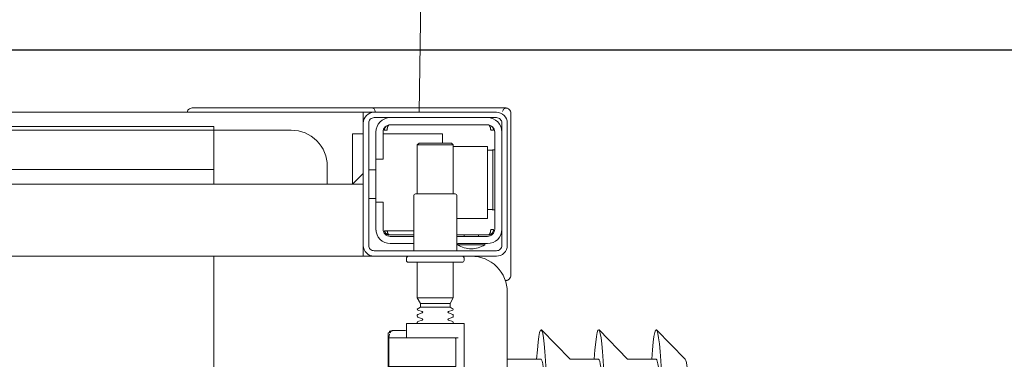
# Model space of a CAD drawing. Header units: millimetres. Extents: x 23192 to 177760, y -399809 to -79279.
# Tile 630 of 656: x 74605 to 74632, y -197710 to -197700. Entities that reach past the tile are written whole.
import ezdxf

# ---------------------------------------------------------------- set-up
doc = ezdxf.new("R2010")
doc.units = ezdxf.units.MM
doc.layers.get('0').update_dxf_attribs({"lineweight": 0})
doc.layers.add('!! 1_zabudowa GK', color=33, linetype='Continuous')
doc.layers.add('!! 2_wypos-sanitarne', color=240, linetype='Continuous', lineweight=9)
doc.layers.add('!!_@ wypos sanit nd', color=7, linetype='Continuous', lineweight=0, plot=False)
doc.styles.add('SIMPLEX', font='simplex.shx', dxfattribs={"width": 0.77})
doc.dimstyles.new('OL PB 200', dxfattribs={"dimscale": 4, "dimtxt": 5, "dimasz": 0.2, "dimexe": 10, "dimexo": 10, "dimgap": 1, "dimtad": 1, "dimdec": 1, "dimrnd": 0.5, "dimzin": 9, "dimdsep": 46, "dimtxsty": 'SIMPLEX', "dimblk": 'thick_MSz', "dimcen": 0.1, "dimdle": 8, "dimse1": 1, "dimse2": 1, "dimclrd": 256, "dimclre": 256, "dimclrt": 3, "dimadec": 1, "dimazin": 2, "dimtfac": 1, "dimtdec": 1, "dimtix": 1, "dimtofl": 0, "dimtmove": 2, "dimatfit": 3, "dimldrblk": 'thick_MSz', "dimfxl": 10, "dimfxlon": 1, "dimtolj": 1, "dimlwd": -1, "dimlwe": -1, "dimarcsym": 0})

# ---------------------------------------------------------------- blocks, each defined once
blk = doc.blocks.new('A$C324a30b8')
for points in [[(-0.17832, -0.47832), (-0.17797, -0.23916), (-0.17727, -0.11958), (-0.17552, 0)], [(-0.17552, 0), (0.17552, 0)]]:
    blk.add_lwpolyline(points)
blk = doc.blocks.new('A$C4ebe9e89')
for points in [[(-0.15993, 0.04968), (-0.17248, 0.04968, 0.405519), (-0.172, 0.05018), (-0.172, 0.05088, 0.414214), (-0.1725, 0.05138), (-0.1875, 0.05138, 0.414214), (-0.188, 0.05088), (-0.188, 0.05018, 0.405519), (-0.18751, 0.04968), (-0.19, 0.04968, -0.414214), (-0.2, 0.05968), (-0.2, 0.13968, -0.266001), (-0.19506, 0.1483)], [(-0.188, 0.14483), (-0.188, 0.06856, 0.414214), (-0.1878, 0.06836), (-0.17545, 0.06836), (-0.1722, 0.06836, 0.414214), (-0.172, 0.06856), (-0.172, 0.07236)], [(-0.1857, 0.08016), (-0.1857, 0.07256), (-0.1857, 0.08016), (-0.18567, 0.08026), (-0.18559, 0.08034), (-0.17695, 0.08036), (-0.16725, 0.08036, -0.414214), (-0.16705, 0.08016), (-0.16705, 0.07256, -0.414214), (-0.16725, 0.07236), (-0.18543, 0.07236), (-0.18553, 0.0724), (-0.18559, 0.07256)], [(-0.185, 0.06836), (-0.185, 0.06812, -0.050055), (-0.18485, 0.06786), (-0.18364, 0.06745, -0.719897), (-0.18364, 0.06707), (-0.18485, 0.06666, -0.050055), (-0.185, 0.0664), (-0.185, 0.06612, -0.050055), (-0.18485, 0.06586), (-0.18364, 0.06545, -0.719897), (-0.18364, 0.06507), (-0.18485, 0.06466, -0.050055), (-0.185, 0.0644), (-0.1841, 0.06388), (-0.1841, 0.06282), (-0.185, 0.06126), (-0.185, 0.05138)], [(-0.175, 0.06836), (-0.175, 0.06812, 0.050055), (-0.17514, 0.06786), (-0.17636, 0.06745, 0.719897), (-0.17636, 0.06707), (-0.17514, 0.06666, 0.050055), (-0.175, 0.0664), (-0.175, 0.06612, 0.050055), (-0.17514, 0.06586), (-0.17636, 0.06545, 0.719897), (-0.17636, 0.06507), (-0.17514, 0.06466, 0.050055), (-0.175, 0.0644), (-0.1759, 0.06388), (-0.1759, 0.06282), (-0.175, 0.06126), (-0.175, 0.05138)], [(-0.20011, 0.05634, 0.091301), (-0.20055, 0.05604, 0.198909), (-0.20099, 0.05497)], [(-0.19944, 0.0564, 0.170835), (-0.20011, 0.05634)], [(-0.1985, 0.04218, -0.414214), (-0.1945, 0.04618), (-0.18625, 0.04618), (-0.18625, 0.04656), (-0.19375, 0.04656), (-0.19375, 0.04618)], [(-0.18625, 0.04656, 0.119096), (-0.19, 0.04764, 0.119096), (-0.19375, 0.04656)], [(-0.186, 0.04818), (-0.186, 0.03288, 0.414214), (-0.1855, 0.03238), (-0.1745, 0.03238, 0.414214), (-0.174, 0.03288), (-0.174, 0.04818)], [(-0.186, 0.04418), (-0.1945, 0.04418, 0.414214), (-0.1965, 0.04218), (-0.1965, 0.01518, 0.414214), (-0.1945, 0.01318), (-0.1675, 0.01318, 0.414214), (-0.1655, 0.01518), (-0.1655, 0.02268), (-0.1635, 0.02268), (-0.1635, 0.04218)], [(-0.174, 0.04618), (-0.1675, 0.04618, -0.414214), (-0.1635, 0.04218), (-0.16353, 0.04268)], [(-0.1635, 0.03468), (-0.1655, 0.03468), (-0.1655, 0.04218, 0.414214), (-0.1675, 0.04418), (-0.174, 0.04418)], [(-0.1945, 0.02025), (-0.19515, 0.02024), (-0.19542, 0.02024), (-0.1956, 0.02024), (-0.19567, 0.02024, 0.116465), (-0.19589, 0.02018), (-0.19601, 0.02013), (-0.19601, 0.03683), (-0.19589, 0.03678, 0.116465), (-0.19567, 0.03672), (-0.19542, 0.03672), (-0.19515, 0.03672), (-0.1945, 0.03671)], [(-0.15, 0.02968), (-0.15, 0.02468, 0.414214), (-0.14, 0.01468), (-0.11847, 0.01468), (-0.11847, 0.02968)], [(-0.1675, 0.01118, 0.414214), (-0.1635, 0.01518), (-0.1635, 0.02268)], [(-0.1985, 0.01518, 0.414214), (-0.1945, 0.01118)], [(-0.20099, 0.00998, 0.198909), (-0.20055, 0.00892, 0.091301), (-0.20011, 0.00862)], [(-0.16237, 0.00849), (-0.16249, 0.00849), (-0.16269, 0.00849), (-0.16294, 0.00849), (-0.16323, 0.00849), (-0.16357, 0.00849), (-0.16393, 0.00849), (-0.16428, 0.00849), (-0.19771, 0.00849), (-0.19841, 0.00849), (-0.19903, 0.00849), (-0.19948, 0.00849), (-0.19961, 0.00849), (-0.19973, 0.00851), (-0.19984, 0.00853), (-0.20003, 0.00859, 0.517033), (-0.1987, 0.00952)], [(-0.1633, 0.00948, 0.412536), (-0.1623, 0.00848), (-0.1125, 0.00848), (-0.11221, 0.00851), (-0.11193, 0.0086), (-0.11168, 0.00873), (-0.11145, 0.00892), (-0.11126, 0.00914), (-0.11112, 0.0094), (-0.11104, 0.00968)]]:
    blk.add_lwpolyline(points, format="xyb")
for points in [[(-0.11847, 0.04968), (-0.11847, 0.13968), (0.11153, 0.13968), (0.11153, 0.04968)], [(-0.16687, 0.08148), (-0.16687, 0.07124), (-0.16691, 0.07111), (-0.16701, 0.07103), (-0.16725, 0.07098), (-0.16725, 0.07071), (-0.16728, 0.07061), (-0.16735, 0.07054), (-0.16746, 0.0705), (-0.16762, 0.07049), (-0.16775, 0.07048), (-0.16789, 0.07046), (-0.16797, 0.07039), (-0.16807, 0.07036), (-0.1682, 0.07036), (-0.17167, 0.07036), (-0.172, 0.07041)], [(-0.24944, 0.07835), (-0.24147, 0.07016)], [(-0.24136, 0.07831), (-0.23341, 0.07831), (-0.22548, 0.07016)], [(-0.22538, 0.07831), (-0.21743, 0.07831), (-0.2095, 0.07016)], [(-0.2, 0.07831), (-0.20939, 0.07831)], [(-0.18633, 0.07236), (-0.1855, 0.07236), (-0.18567, 0.07246), (-0.1857, 0.07256)], [(-0.16713, 0.07216), (-0.16714, 0.0719), (-0.16723, 0.07137)], [(-0.16738, 0.07096), (-0.16772, 0.07051), (-0.16829, 0.07036)], [(-0.1841, 0.06388), (-0.1759, 0.06388)], [(-0.175, 0.06126), (-0.185, 0.06126)], [(-0.1759, 0.06282), (-0.1841, 0.06282)], [(-0.20099, 0.05497), (-0.20099, 0.00998)], [(-0.20001, 0.05638), (-0.19987, 0.05642), (-0.19976, 0.05645), (-0.19962, 0.05647), (-0.19948, 0.05647)], [(-0.16, 0.04668), (-0.16, 0.04968), (0.16, 0.04968), (0.16, 0.04668)], [(-0.19478, 0.04378), (-0.186, 0.04378)], [(-0.192, 0.04418), (-0.192, 0.04378)], [(-0.188, 0.04418), (-0.188, 0.04378)], [(-0.16664, 0.04268), (-0.16666, 0.04284), (-0.16669, 0.04295), (-0.16672, 0.04306), (-0.16675, 0.04316), (-0.16679, 0.04326), (-0.16683, 0.04337), (-0.16689, 0.04346), (-0.16694, 0.04355), (-0.16701, 0.04363), (-0.1671, 0.0437), (-0.16718, 0.04375), (-0.16728, 0.04378), (-0.16718, 0.04377), (-0.16708, 0.04376), (-0.16696, 0.04373), (-0.16686, 0.0437), (-0.16677, 0.04367), (-0.16666, 0.04362), (-0.16657, 0.04357), (-0.16646, 0.0435), (-0.16636, 0.04342), (-0.16627, 0.04334), (-0.16618, 0.04324), (-0.1661, 0.04314), (-0.16603, 0.04303), (-0.16597, 0.04292), (-0.16592, 0.0428), (-0.16588, 0.04268), (-0.174, 0.04268)], [(-0.174, 0.04378), (-0.16722, 0.04378)], [(-0.16, 0.03368), (-0.16, 0.04568)], [(-0.185, 0.01918), (-0.1945, 0.01918), (-0.1945, 0.03918), (-0.186, 0.03918)], [(-0.19591, 0.03679), (-0.19602, 0.03679), (-0.19616, 0.03679), (-0.19632, 0.03679), (-0.1965, 0.03679)], [(-0.1615, 0.03368), (-0.1635, 0.03368)], [(-0.185, 0.03238), (-0.185, 0.01876), (-0.1845, 0.01826), (-0.1755, 0.01826), (-0.175, 0.01876), (-0.175, 0.03238)], [(0.16, 0.02668), (0.157, 0.02968), (0.16, 0.02968), (-0.16, 0.02968), (-0.157, 0.02968), (-0.16, 0.02668)], [(-0.157, 0.02968), (-0.157, 0.01568), (-0.16, 0.01568)], [(0.10602, 0.02968), (0.10602, 0.0256), (-0.11847, 0.0256)], [(-0.1615, 0.02568), (-0.1635, 0.02568)], [(-0.1965, 0.02017), (-0.19632, 0.02017), (-0.19616, 0.02017), (-0.19602, 0.02017), (-0.19591, 0.02017)], [(-0.175, 0.01876), (-0.185, 0.01876)], [(-0.182, 0.01826), (-0.182, 0.01568), (-0.1655, 0.01568)], [(-0.16636, 0.01353), (-0.16625, 0.01364), (-0.16618, 0.01371), (-0.16612, 0.01379), (-0.16606, 0.01388), (-0.166, 0.01398), (-0.16596, 0.01407), (-0.16592, 0.01417), (-0.16589, 0.01428), (-0.16586, 0.01438), (-0.16584, 0.01449), (-0.16583, 0.01459), (-0.16583, 0.01469), (-0.16593, 0.01468), (-0.16606, 0.01468), (-0.1663, 0.01468), (-0.1664, 0.01468), (-0.16651, 0.01468), (-0.16661, 0.01468), (-0.16661, 0.01458), (-0.16662, 0.01448), (-0.16663, 0.01438), (-0.16664, 0.01428), (-0.16665, 0.01418), (-0.16667, 0.01407), (-0.1667, 0.01397), (-0.16673, 0.01387), (-0.16676, 0.01377), (-0.1668, 0.01366), (-0.16685, 0.01356), (-0.1669, 0.01347), (-0.16697, 0.01338), (-0.16704, 0.01331), (-0.16712, 0.01325), (-0.16725, 0.01318), (-0.19475, 0.01318), (-0.19493, 0.01328), (-0.19501, 0.01336), (-0.19507, 0.01344), (-0.19513, 0.01353), (-0.19518, 0.01363), (-0.19522, 0.01372), (-0.19526, 0.01383), (-0.19529, 0.01393), (-0.19532, 0.01405), (-0.19534, 0.01415), (-0.19536, 0.01425), (-0.19537, 0.01435), (-0.19538, 0.01446), (-0.19538, 0.01458), (-0.19539, 0.01468), (-0.19617, 0.01467), (-0.19616, 0.01456), (-0.19615, 0.01446), (-0.19613, 0.01435), (-0.1961, 0.01425), (-0.19607, 0.01415), (-0.19603, 0.01405), (-0.19598, 0.01395), (-0.19592, 0.01386), (-0.19586, 0.01377), (-0.19579, 0.01369), (-0.19571, 0.01361), (-0.19563, 0.01353)], [(-0.03305, 0.00968), (-0.16, 0.00968), (-0.16, 0.01268)]]:
    blk.add_lwpolyline(points)
for points in [[(-0.2, 0.01268), (-0.2, 0.04668, -0.414214), (-0.197, 0.04968), (-0.163, 0.04968, -0.414214), (-0.16, 0.04668), (-0.16, 0.01268, -0.414214), (-0.163, 0.00968), (-0.197, 0.00968, -0.414214)], [(-0.1615, 0.04668), (-0.1615, 0.01268, -0.414214), (-0.163, 0.01118), (-0.197, 0.01118, -0.414214), (-0.1985, 0.01268), (-0.1985, 0.04668, -0.414214), (-0.197, 0.04818), (-0.163, 0.04818, -0.414214)]]:
    blk.add_lwpolyline(points, format="xyb", close=True)
for points in [[(-0.19467, 0.04378), (-0.19466, 0.04378), (-0.19466, 0.04378), (-0.19466, 0.04378), (-0.19466, 0.04378), (-0.19466, 0.04378), (-0.19466, 0.04378), (-0.19466, 0.04378), (-0.19466, 0.04378), (-0.19466, 0.04378), (-0.19466, 0.04378), (-0.19466, 0.04378), (-0.19466, 0.04378), (-0.19466, 0.04378), (-0.19466, 0.04378), (-0.19466, 0.04378), (-0.19466, 0.04378), (-0.19467, 0.04378), (-0.19467, 0.04378), (-0.19467, 0.04378), (-0.19467, 0.04378), (-0.19468, 0.04378), (-0.19468, 0.04378), (-0.19469, 0.04378), (-0.1947, 0.04378), (-0.1947, 0.04378), (-0.19471, 0.04378), (-0.19471, 0.04378), (-0.19471, 0.04378), (-0.19471, 0.04378), (-0.19472, 0.04378), (-0.19472, 0.04378), (-0.19472, 0.04377), (-0.19472, 0.04377), (-0.19473, 0.04377), (-0.19473, 0.04377), (-0.19473, 0.04377), (-0.19473, 0.04377), (-0.19473, 0.04377), (-0.19473, 0.04377), (-0.19474, 0.04377), (-0.19474, 0.04377), (-0.19474, 0.04377), (-0.19474, 0.04377), (-0.19474, 0.04377), (-0.19475, 0.04377), (-0.19475, 0.04377), (-0.19475, 0.04377), (-0.19475, 0.04377), (-0.19476, 0.04377), (-0.19476, 0.04377), (-0.19476, 0.04377), (-0.19477, 0.04376), (-0.19477, 0.04376), (-0.19477, 0.04376), (-0.19478, 0.04376), (-0.19479, 0.04376), (-0.19479, 0.04376), (-0.1948, 0.04375), (-0.19481, 0.04375), (-0.19481, 0.04375), (-0.19482, 0.04374), (-0.19483, 0.04374), (-0.19483, 0.04374), (-0.19484, 0.04373), (-0.19485, 0.04373), (-0.19485, 0.04373), (-0.19486, 0.04372), (-0.19487, 0.04372), (-0.19488, 0.04371), (-0.19488, 0.04371), (-0.19489, 0.0437), (-0.1949, 0.0437), (-0.1949, 0.04369), (-0.19491, 0.04369), (-0.19492, 0.04368), (-0.19493, 0.04368), (-0.19493, 0.04367), (-0.19494, 0.04367), (-0.19495, 0.04366), (-0.19495, 0.04366), (-0.19496, 0.04365), (-0.19497, 0.04364), (-0.19497, 0.04364), (-0.19498, 0.04363), (-0.19499, 0.04362), (-0.19499, 0.04362), (-0.195, 0.04361), (-0.19501, 0.0436), (-0.19501, 0.04359), (-0.19502, 0.04359), (-0.19503, 0.04358), (-0.19503, 0.04357), (-0.19504, 0.04356), (-0.19504, 0.04356), (-0.19505, 0.04355), (-0.19506, 0.04354), (-0.19506, 0.04353), (-0.19507, 0.04352), (-0.19508, 0.04351), (-0.19508, 0.0435), (-0.19509, 0.04349), (-0.19509, 0.04349), (-0.1951, 0.04348), (-0.19511, 0.04347), (-0.19511, 0.04346), (-0.19512, 0.04345), (-0.19512, 0.04344), (-0.19513, 0.04343), (-0.19513, 0.04342), (-0.19514, 0.04341), (-0.19515, 0.0434), (-0.19515, 0.04339), (-0.19516, 0.04338), (-0.19516, 0.04337), (-0.19517, 0.04336), (-0.19517, 0.04334), (-0.19518, 0.04333), (-0.19518, 0.04332), (-0.19519, 0.04331), (-0.19519, 0.0433), (-0.1952, 0.04329), (-0.1952, 0.04328), (-0.19521, 0.04327), (-0.19521, 0.04325), (-0.19522, 0.04324), (-0.19522, 0.04323), (-0.19523, 0.04322), (-0.19523, 0.04321), (-0.19524, 0.04319), (-0.19524, 0.04318), (-0.19525, 0.04317), (-0.19525, 0.04316), (-0.19526, 0.04313), (-0.19527, 0.04311), (-0.19527, 0.04308), (-0.19528, 0.04306), (-0.19529, 0.04303), (-0.1953, 0.043), (-0.1953, 0.04298), (-0.19531, 0.04295), (-0.19532, 0.04292), (-0.19532, 0.0429), (-0.19533, 0.04287), (-0.19533, 0.04285), (-0.19534, 0.04282), (-0.19534, 0.04279), (-0.19535, 0.04277), (-0.19535, 0.04274), (-0.19536, 0.04271), (-0.19536, 0.04269), (-0.19536, 0.04266), (-0.19537, 0.04263), (-0.19537, 0.04261), (-0.19537, 0.04258), (-0.19537, 0.04257), (-0.19537, 0.04256), (-0.19537, 0.04255), (-0.19537, 0.04255), (-0.19537, 0.04254), (-0.19538, 0.04253), (-0.19538, 0.04253), (-0.19538, 0.04252), (-0.19538, 0.04252), (-0.19538, 0.04251), (-0.19538, 0.04251), (-0.19538, 0.0425), (-0.19538, 0.04249), (-0.19538, 0.04249), (-0.19538, 0.04248), (-0.19538, 0.04248), (-0.19538, 0.04248), (-0.19538, 0.04247), (-0.19538, 0.04247), (-0.19538, 0.04246), (-0.19538, 0.04246), (-0.19538, 0.04246), (-0.19538, 0.04245), (-0.19538, 0.04245), (-0.19538, 0.04245), (-0.19538, 0.04244), (-0.19538, 0.04244), (-0.19538, 0.04244), (-0.19538, 0.04244), (-0.19538, 0.04243), (-0.19538, 0.04243), (-0.19538, 0.04243), (-0.19538, 0.04242), (-0.19538, 0.04242), (-0.19538, 0.04241), (-0.19538, 0.04241), (-0.19538, 0.0424), (-0.19538, 0.0424), (-0.19538, 0.04239), (-0.19538, 0.04239), (-0.19538, 0.04239), (-0.19538, 0.04238), (-0.19538, 0.04238), (-0.19538, 0.04237), (-0.19538, 0.04237), (-0.19538, 0.04236), (-0.19538, 0.04236), (-0.19538, 0.04235), (-0.19538, 0.04235), (-0.19538, 0.04234), (-0.19538, 0.04234), (-0.19538, 0.04234), (-0.19538, 0.04233), (-0.19538, 0.04232), (-0.19538, 0.04232), (-0.19538, 0.04231), (-0.19538, 0.04231), (-0.19538, 0.04231), (-0.19538, 0.0423), (-0.19538, 0.0423), (-0.19538, 0.04229), (-0.19538, 0.04229), (-0.19538, 0.04229), (-0.19538, 0.04229), (-0.19538, 0.04228), (-0.19538, 0.04228), (-0.19538, 0.04228), (-0.19538, 0.04228), (-0.19539, 0.04228), (-0.19539, 0.04228), (-0.19539, 0.04228), (-0.19539, 0.04227), (-0.19539, 0.04227), (-0.1954, 0.04227), (-0.1954, 0.04227), (-0.1954, 0.04227), (-0.1954, 0.04227), (-0.19541, 0.04227), (-0.19541, 0.04227), (-0.19542, 0.04227), (-0.19542, 0.04227), (-0.19543, 0.04228), (-0.19544, 0.04228), (-0.19545, 0.04228), (-0.19545, 0.04228), (-0.19546, 0.04228), (-0.19546, 0.04228), (-0.19546, 0.04228), (-0.19547, 0.04228), (-0.19548, 0.04228), (-0.19549, 0.04228), (-0.19549, 0.04228), (-0.1955, 0.04228), (-0.19551, 0.04228), (-0.19552, 0.04228), (-0.19553, 0.04228), (-0.19554, 0.04228), (-0.19555, 0.04228), (-0.19556, 0.04228), (-0.19557, 0.04228), (-0.19558, 0.04228), (-0.19559, 0.04228), (-0.19561, 0.04228), (-0.19563, 0.04228), (-0.19565, 0.04228), (-0.19568, 0.04228), (-0.1957, 0.04228), (-0.19574, 0.04228), (-0.19576, 0.04228), (-0.19578, 0.04228), (-0.19595, 0.04228), (-0.19596, 0.04228), (-0.19598, 0.04228), (-0.19599, 0.04228), (-0.196, 0.04228), (-0.19602, 0.04228), (-0.19603, 0.04228), (-0.19604, 0.04228), (-0.19605, 0.04228), (-0.19606, 0.04228), (-0.19607, 0.04228), (-0.19608, 0.04228), (-0.19609, 0.04228), (-0.1961, 0.04228), (-0.19611, 0.04228), (-0.19612, 0.04228), (-0.19613, 0.04229), (-0.19613, 0.04229), (-0.19614, 0.04229), (-0.19614, 0.04229), (-0.19615, 0.04229), (-0.19615, 0.04229), (-0.19615, 0.04229), (-0.19615, 0.04229), (-0.19616, 0.04229), (-0.19616, 0.04229), (-0.19616, 0.04228), (-0.19616, 0.04228), (-0.19616, 0.04228), (-0.19616, 0.04228), (-0.19616, 0.04228), (-0.19616, 0.04228), (-0.19616, 0.04227), (-0.19616, 0.04227), (-0.19616, 0.04227), (-0.19617, 0.04227), (-0.19617, 0.04227), (-0.19617, 0.04227), (-0.19617, 0.04227), (-0.19617, 0.04227), (-0.19617, 0.04227), (-0.19617, 0.04227), (-0.19617, 0.04228), (-0.19617, 0.04228), (-0.19617, 0.04228), (-0.19617, 0.04229), (-0.19617, 0.04229), (-0.19617, 0.04229), (-0.19617, 0.0423), (-0.19617, 0.04231), (-0.19617, 0.04232), (-0.19617, 0.04233), (-0.19617, 0.04234), (-0.19616, 0.04234), (-0.19616, 0.04234), (-0.19616, 0.04235), (-0.19616, 0.04235), (-0.19616, 0.04236), (-0.19616, 0.04236), (-0.19616, 0.04237), (-0.19616, 0.04238), (-0.19616, 0.04239), (-0.19616, 0.04239), (-0.19616, 0.0424), (-0.19616, 0.0424), (-0.19616, 0.04241), (-0.19616, 0.04241), (-0.19616, 0.04241), (-0.19616, 0.04242), (-0.19616, 0.04242), (-0.19616, 0.04243), (-0.19616, 0.04243), (-0.19616, 0.04244), (-0.19616, 0.04244), (-0.19616, 0.04245), (-0.19616, 0.04245), (-0.19616, 0.04246), (-0.19616, 0.04246), (-0.19615, 0.04246), (-0.19615, 0.04246), (-0.19615, 0.04247), (-0.19615, 0.04247), (-0.19615, 0.04248), (-0.19615, 0.04248), (-0.19615, 0.04248), (-0.19615, 0.04249), (-0.19615, 0.04249), (-0.19615, 0.0425), (-0.19615, 0.04251), (-0.19615, 0.04251), (-0.19615, 0.04252), (-0.19615, 0.04252), (-0.19614, 0.04253), (-0.19614, 0.04254), (-0.19614, 0.04254), (-0.19614, 0.04255), (-0.19614, 0.04256), (-0.19614, 0.04256), (-0.19614, 0.04257), (-0.19614, 0.04258), (-0.19613, 0.04259), (-0.19613, 0.0426), (-0.19613, 0.0426), (-0.19613, 0.04261), (-0.19612, 0.04263), (-0.19612, 0.04264), (-0.19612, 0.04266), (-0.19611, 0.04268), (-0.19611, 0.04269), (-0.1961, 0.04271), (-0.1961, 0.04273), (-0.19609, 0.04274), (-0.19609, 0.04276), (-0.19608, 0.04277), (-0.19608, 0.04279), (-0.19607, 0.04281), (-0.19606, 0.04282), (-0.19606, 0.04284), (-0.19605, 0.04285), (-0.19605, 0.04287), (-0.19604, 0.04288), (-0.19603, 0.0429), (-0.19602, 0.04291), (-0.19602, 0.04293), (-0.19601, 0.04295), (-0.196, 0.04296), (-0.19599, 0.04298), (-0.19599, 0.04299), (-0.19598, 0.043), (-0.19597, 0.04302), (-0.19596, 0.04303), (-0.19595, 0.04305), (-0.19595, 0.04306), (-0.19594, 0.04308), (-0.19593, 0.04309), (-0.19592, 0.04311), (-0.19591, 0.04312), (-0.1959, 0.04313), (-0.19589, 0.04315), (-0.19588, 0.04316), (-0.19587, 0.04317), (-0.19586, 0.04319), (-0.19585, 0.0432), (-0.19584, 0.04321), (-0.19583, 0.04323), (-0.19582, 0.04324), (-0.19581, 0.04325), (-0.1958, 0.04327), (-0.19578, 0.04328), (-0.19577, 0.04329), (-0.19576, 0.0433), (-0.19575, 0.04332), (-0.19574, 0.04333), (-0.19573, 0.04334), (-0.19571, 0.04335), (-0.1957, 0.04336), (-0.19569, 0.04338), (-0.19568, 0.04339), (-0.19567, 0.0434), (-0.19565, 0.04341), (-0.19564, 0.04342), (-0.19563, 0.04343), (-0.19561, 0.04344), (-0.1956, 0.04345), (-0.19559, 0.04346), (-0.19557, 0.04347), (-0.19556, 0.04348), (-0.19555, 0.04349), (-0.19553, 0.0435), (-0.19552, 0.04351), (-0.19551, 0.04352), (-0.19549, 0.04353), (-0.19548, 0.04354), (-0.19546, 0.04355), (-0.19545, 0.04356), (-0.19543, 0.04357), (-0.19542, 0.04358), (-0.19541, 0.04358), (-0.19539, 0.04359), (-0.19538, 0.0436), (-0.19536, 0.04361), (-0.19535, 0.04362), (-0.19533, 0.04362), (-0.19532, 0.04363), (-0.1953, 0.04364), (-0.19529, 0.04365), (-0.19527, 0.04365), (-0.19525, 0.04366), (-0.19524, 0.04367), (-0.19522, 0.04367), (-0.19521, 0.04368), (-0.19519, 0.04368), (-0.19518, 0.04369), (-0.19516, 0.0437), (-0.19514, 0.0437), (-0.19513, 0.04371), (-0.19511, 0.04371), (-0.1951, 0.04372), (-0.19508, 0.04372), (-0.19506, 0.04373), (-0.19505, 0.04373), (-0.19503, 0.04373), (-0.19501, 0.04374), (-0.195, 0.04374), (-0.19498, 0.04375), (-0.19496, 0.04375), (-0.19495, 0.04375), (-0.19493, 0.04376), (-0.19491, 0.04376), (-0.19491, 0.04376), (-0.1949, 0.04376), (-0.19489, 0.04376), (-0.19488, 0.04376), (-0.19487, 0.04377), (-0.19486, 0.04377), (-0.19485, 0.04377), (-0.19483, 0.04377), (-0.19482, 0.04377), (-0.19481, 0.04377), (-0.1948, 0.04377), (-0.19479, 0.04377), (-0.19479, 0.04377), (-0.19478, 0.04377), (-0.19478, 0.04378), (-0.19477, 0.04378), (-0.19476, 0.04378), (-0.19475, 0.04378), (-0.19475, 0.04378), (-0.19474, 0.04378), (-0.19474, 0.04378), (-0.19473, 0.04378), (-0.19473, 0.04378), (-0.19471, 0.04378), (-0.1947, 0.04378), (-0.1947, 0.04378), (-0.19469, 0.04378), (-0.19469, 0.04378), (-0.19469, 0.04378), (-0.19469, 0.04378), (-0.19469, 0.04378), (-0.19468, 0.04378), (-0.19468, 0.04378), (-0.19468, 0.04378), (-0.19467, 0.04378), (-0.19467, 0.04378), (-0.19467, 0.04378), (-0.19467, 0.04378)], [(-0.11847, 0.01368), (0.11153, 0.01368), (0.11153, 0.01468), (-0.11847, 0.01468)]]:
    blk.add_lwpolyline(points, close=True)
for centre, major_axis, ratio, start_param, end_param in [((-0.24136, 0.12581), (0, 0.0557), 0.04256, 0.705617, 3.691026), ((-0.22538, 0.12581), (0, 0.0557), 0.04256, 0.705617, 3.691026), ((-0.20939, 0.12581), (0, 0.0557), 0.04256, 0.705617, 3.691026), ((-0.24936, 0.12581), (0, 0.0475), 0.04256, 0.705617, 3.097928), ((-0.24136, 0.12581), (0, 0.0475), 0.04256, 0.705617, 3.141593), ((-0.22538, 0.12581), (0, 0.0475), 0.04256, 0.705617, 3.141593), ((-0.20939, 0.12581), (0, 0.0475), 0.04256, 0.705617, 3.141593), ((-0.16763, 0.07069), (0.000004, -0.0002), 0.133184, 6.278107, 6.278112), ((-0.16723, 0.07118), (0.000013, -0.0002), 0.223, 6.276731, 6.276777)]:
    blk.add_ellipse(centre, major_axis=major_axis, ratio=ratio, start_param=start_param, end_param=end_param)
blk = doc.blocks.new('thick_MSz')
for p, q in [((0, 15), (0, -15)), ((-10, 0), (10, 0))]:
    blk.add_line(p, q)
at = {"const_width": 2, "elevation": 2}
blk.add_lwpolyline([(-7.071, -7.071), (7.071, 7.071)], dxfattribs=at)
blk = doc.blocks.new('*D1777')
at = {"transparency": 16777216}
blk.add_line((74545.846, -197804.085), (74754.493, -197804.085), dxfattribs=at)
at = {"layer": 'DEFPOINTS', "color": 0, "transparency": 16777216}
for p in [(74545.046, -197700.762), (74755.293, -197700.762), (74755.293, -197804.085)]:
    blk.add_point(p, dxfattribs=at)
at = {"transparency": 16777216, "xscale": 0.8, "yscale": 0.8, "zscale": 0.8, "rotation": 180}
blk.add_blockref('thick_MSz', (74545.046, -197804.085), dxfattribs=at)
at = {"transparency": 16777216, "xscale": 0.8, "yscale": 0.8, "zscale": 0.8}
blk.add_blockref('thick_MSz', (74755.293, -197804.085), dxfattribs=at)
at = {"color": 3, "transparency": 16777216, "insert": (74650.17, -197790.085), "char_height": 20, "attachment_point": 5, "style": 'SIMPLEX'}
blk.add_mtext('\\A1;210', dxfattribs=at)

msp = doc.modelspace()

# ---------------------------------------------------------------- linework, layer by layer
at = {"layer": '!! 1_zabudowa GK'}
msp.add_lwpolyline([(74755.29274, -197701.0883), (74545.04643, -197701.0883)], dxfattribs=at)

# ---------------------------------------------------------------- block references
at = {"layer": '!! 2_wypos-sanitarne', "xscale": 100, "yscale": 100, "zscale": 100, "rotation": 180}
msp.add_blockref('A$C324a30b8', (74598.31195, -197702.80925), dxfattribs=at)
at = {"layer": '!!_@ wypos sanit nd', "xscale": 100, "yscale": 100, "zscale": 100, "rotation": 180}
msp.add_blockref('A$C4ebe9e89', (74598.31195, -197701.84125), dxfattribs=at)

# ---------------------------------------------------------------- dimensions: what is measured, and where the dimension line sits
dim = msp.add_linear_dim(base=(74755.29274, -197804.08482), p1=(74545.04643, -197700.76241), p2=(74755.29274, -197700.76241), dimstyle='OL PB 200')
dim.commit()
dim.dimension.update_dxf_attribs({"geometry": '*D1777', "text_midpoint": (74650.16959, -197790.08482)})

doc.saveas('drawing.dxf')
